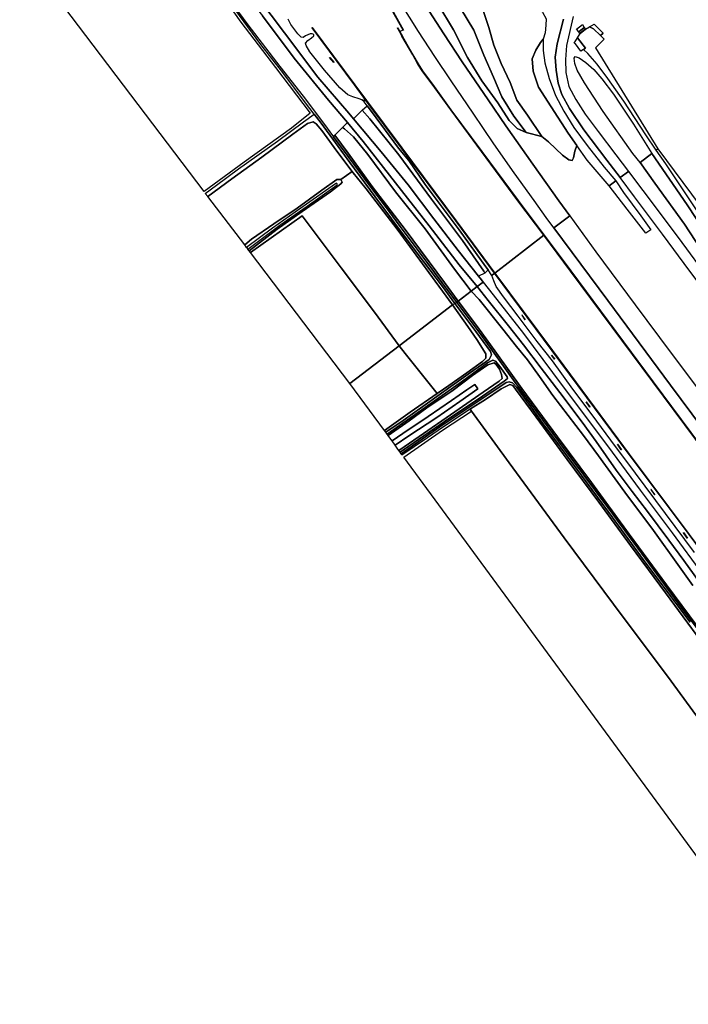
# Model space of a CAD drawing. Extents: x -26035517 to 31750492, y -9237385 to 8160032.
# Tile 271 of 298: x 27892836 to 28150599, y -4426508 to -4046635. Entities that reach past the tile are written whole.
import ezdxf

# ---------------------------------------------------------------- set-up
doc = ezdxf.new("R2010")
doc.units = 0
doc.layers.add('T-25', color=7, linetype='CONTINUOUS')

msp = doc.modelspace()

# ---------------------------------------------------------------- linework, layer by layer
at = {"layer": 'T-25', "color": 9}
for points in [[(28104907, -4122310, 14122), (28100631, -4116486, 14145), (28090670, -4102431, 14141), (28080308, -4087647, 14091), (28073393, -4077513, 14096), (28063440, -4062891, 14190), (28056389, -4052141, 14199), (28050732, -4043351, 14203), (28043798, -4032328, 14207), (28035977, -4019604, 14227), (28029090, -4008483, 14244), (28021828, -3997272, 14260), (28015313, -3987377, 14260), (28007720, -3976308, 14256), (28000207, -3965412, 14248), (27989760, -3950523, 14232), (27980842, -3938246, 14232), (27974259, -3929149, 14248)], [(28098799, -4126986, 14274), (28095818, -4122942, 14302), (28091151, -4116449, 14330), (28083412, -4105706, 14335), (28075649, -4094505, 14310), (28067605, -4082674, 14281), (28059200, -4070241, 14260), (28052900, -4060889, 14219), (28046534, -4051149, 14186), (28039601, -4040172, 14137), (28032394, -4028646, 14067), (28024172, -4015190, 14042), (28016681, -4003425, 13997), (28007576, -3989431, 14075), (27998653, -3976517, 14071), (27988710, -3962189, 14079), (27977721, -3946702, 14091), (27969136, -3934906, 14124)], [(28071511, -4147855, 13838), (28070861, -4146955, 13811), (28069774, -4145603, 13809), (28061840, -4135734, 13791), (28052456, -4123432, 13836), (28042644, -4110355, 13852), (28032172, -4097635, 13857), (28021537, -4084832, 13786), (28019746, -4082676, 13774), (28007815, -4068870, 13745), (27994880, -4051656, 13754), (27979457, -4031137, 13758), (27965683, -4012959, 13778), (27948406, -3990067, 13609), (27935234, -3972231, 13605)], [(27932969, -3974755, 13560), (27934942, -3977180, 13626), (27947881, -3994570, 13725), (27961053, -4012209, 13791), (27973854, -4029040, 13791), (27986383, -4045152, 13778), (27998650, -4061415, 13787), (28011893, -4077670, 13803), (28019173, -4086330, 13783), (28025275, -4093589, 13766), (28037720, -4109610, 13828), (28050758, -4126174, 13828), (28062309, -4141248, 13836), (28069143, -4149553, 13834)], [(28040601, -3978308, 11924), (28044770, -3982751, 11632), (28056892, -3997967, 11582), (28069617, -4013471, 11607), (28081227, -4028560, 11730), (28089443, -4038186, 11825), (28094400, -4043679, 11912), (28095863, -4046357, 12019), (28095718, -4048707, 12159), (28095418, -4051768, 12246), (28094646, -4054180, 12237)], [(27969174, -4032762, 10976), (27980815, -4048586, 10976), (27993163, -4064681, 10976), (28002109, -4076201, 10976), (28009977, -4086613, 10976), (28013819, -4091804, 10976), (28019813, -4099903, 10976), (28027429, -4110215, 10976), (28033832, -4118672, 10976), (28039540, -4126395, 10976), (28046810, -4136222, 10976), (28055676, -4148095, 10976), (28061341, -4155699, 11125), (28060595, -4156182, 11125), (28055819, -4149635, 10976), (28048449, -4139936, 10976), (28039144, -4127429, 10976), (28033276, -4119420, 10976), (28029942, -4114978, 10976), (28020060, -4101724, 10976), (28009053, -4086500, 10976), (28006421, -4083096, 10976), (28003051, -4078738, 10976), (27994280, -4066997, 10976), (27985774, -4056190, 10976), (27974405, -4040635, 10976)], [(27979457, -4031137, 13758), (27994880, -4051656, 13754), (28007815, -4068870, 13745), (28019746, -4082676, 13774), (28021537, -4084832, 13786), (28032172, -4097635, 13857), (28042644, -4110355, 13852), (28052456, -4123432, 13836), (28061840, -4135734, 13791), (28069774, -4145603, 13809), (28070861, -4146955, 13811), (28071511, -4147855, 13838), (28069143, -4149553, 13834), (28062309, -4141248, 13836), (28050758, -4126174, 13828), (28037720, -4109610, 13828), (28025275, -4093589, 13766), (28019173, -4086330, 13783), (28011893, -4077670, 13803), (27998650, -4061415, 13787), (27986383, -4045152, 13778)], [(28050732, -4043351, 14203), (28056389, -4052141, 14199), (28063440, -4062891, 14190), (28073393, -4077513, 14096), (28080308, -4087647, 14091), (28090670, -4102431, 14141), (28100631, -4116486, 14145), (28104907, -4122310, 14122), (28098799, -4126986, 14274), (28095818, -4122942, 14302), (28091151, -4116449, 14330), (28083412, -4105706, 14335), (28075649, -4094505, 14310), (28067605, -4082674, 14281), (28059200, -4070241, 14260), (28052900, -4060889, 14219), (28046534, -4051149, 14186), (28039601, -4040172, 14137)], [(28062738, -4042230, 13482), (28067878, -4050618, 13576), (28071728, -4060341, 13655), (28075464, -4068866, 13733), (28078695, -4076431, 13733), (28083275, -4083914, 13898), (28088122, -4090109, 13942), (28084641, -4088640, 14050), (28081554, -4085566, 14079), (28077123, -4078702, 14071), (28070942, -4070181, 14087), (28065495, -4061166, 14083), (28060059, -4050532, 14071), (28054033, -4040551, 14087)], [(28054033, -4040551, 14087), (28060059, -4050532, 14071), (28065495, -4061166, 14083), (28070942, -4070181, 14087), (28077123, -4078702, 14071), (28081554, -4085566, 14079), (28084641, -4088640, 14050), (28088122, -4090109, 13942), (28094159, -4091728, 12162), (28096702, -4093741, 12130), (28099563, -4096520, 12138), (28102149, -4098931, 12089), (28104594, -4100703, 12110), (28105878, -4100898, 12134), (28106393, -4099885, 12105), (28106874, -4097396, 12081), (28107651, -4095220, 12081)], [(28036153, -4042664, 12835), (28040670, -4050707, 12835), (28039331, -4051181, 12859), (28038538, -4049764, 12835), (28038450, -4049812, 12835), (28039243, -4051229, 12835), (28040202, -4052935, 12835), (28044352, -4060188, 12835), (28046372, -4063751, 12835), (28048314, -4066749, 12835), (28051838, -4071536, 12835), (28058998, -4081425, 12835), (28070933, -4097512, 12835), (28084875, -4116469, 12835), (28094912, -4129819, 12835), (28075953, -4144379, 12835), (28061047, -4124199, 12835), (28040166, -4096112, 12835), (28026551, -4077847, 12835), (28021986, -4071723, 12835), (28005615, -4049690, 12835), (28005535, -4049750, 12835), (28021906, -4071783, 12835), (28026471, -4077907, 12835), (28024772, -4077594, 12835), (28023757, -4077224, 12835), (28021219, -4076397, 12835), (28019287, -4075600, 12835), (28016218, -4072925, 12835), (28010350, -4066059, 12835), (28004754, -4058978, 12835), (28003269, -4056621, 12835), (28002996, -4055697, 12835), (28003872, -4054716, 12835), (28005300, -4053654, 12835), (28006192, -4052910, 12835), (28006192, -4052410, 12835), (28005619, -4052055, 12835), (28004768, -4052096, 12835), (28003070, -4052888, 12835), (28002087, -4053448, 12835), (28001354, -4053368, 12835), (28000001, -4052118, 12835), (27997408, -4048439, 12835), (27996319, -4046455, 12835)], [(28036197, -4042640, 13053), (28040714, -4050683, 13123)], [(28071553, -4043133, 12138), (28073761, -4049583, 12118), (28075683, -4056452, 12110), (28078495, -4063553, 12122), (28081872, -4070856, 12134), (28084532, -4077628, 12147), (28088670, -4083434, 12151), (28094159, -4091728, 12162), (28088122, -4090109, 13942), (28083275, -4083914, 13898), (28078695, -4076431, 13733), (28075464, -4068866, 13733), (28071728, -4060341, 13655), (28067878, -4050618, 13576), (28062738, -4042230, 13482)], [(28095863, -4046357, 12019), (28095718, -4048707, 12159), (28095418, -4051768, 12246), (28094646, -4054180, 12237), (28093565, -4055370, 12196), (28091792, -4058344, 12138), (28090469, -4061757, 12068), (28090750, -4066471, 12072), (28092848, -4072631, 12072), (28097692, -4080297, 12101), (28104286, -4090432, 12085), (28107651, -4095220, 12081), (28106874, -4097396, 12081), (28106393, -4099885, 12105), (28105878, -4100898, 12134), (28104594, -4100703, 12110), (28102149, -4098931, 12089), (28099563, -4096520, 12138), (28096702, -4093741, 12130), (28094159, -4091728, 12162), (28088670, -4083434, 12151), (28084532, -4077628, 12147), (28081872, -4070856, 12134), (28078495, -4063553, 12122), (28075683, -4056452, 12110), (28073761, -4049583, 12118), (28071553, -4043133, 12138)], [(28106233, -4045407, 12126), (28103685, -4056575, 12081), (28103227, -4062049, 12097), (28103355, -4067072, 12097), (28104531, -4072362, 12097), (28107229, -4077384, 12159), (28110877, -4083046, 12188), (28115891, -4089796, 12196), (28122719, -4098709, 12241), (28127509, -4105147, 12227), (28124285, -4107525, 12313), (28119230, -4100860, 12307), (28110288, -4089132, 12254), (28104771, -4080864, 12246), (28101886, -4075543, 12221), (28100397, -4071138, 12221), (28099675, -4066108, 12217), (28099232, -4061078, 12196), (28100070, -4056000, 12188), (28102483, -4046488, 12184)], [(28106233, -4045407, 12126), (28103685, -4056575, 12081), (28103227, -4062049, 12097), (28103355, -4067072, 12097), (28104531, -4072362, 12097), (28107229, -4077384, 12159), (28110877, -4083046, 12188), (28115891, -4089796, 12196), (28122719, -4098709, 12241), (28127509, -4105147, 12227)], [(28102483, -4046488, 12184), (28100070, -4056000, 12188), (28099232, -4061078, 12196), (28099675, -4066108, 12217), (28100397, -4071138, 12221), (28101886, -4075543, 12221), (28104771, -4080864, 12246), (28110288, -4089132, 12254), (28119230, -4100860, 12307), (28124285, -4107525, 12313)], [(28108843, -4051938, 12101), (28108389, -4051372, 12082), (28107533, -4050330, 12048), (28109748, -4048549, 11990), (28110490, -4049682, 12073), (28110865, -4050258, 12118)], [(28112556, -4049367, 11005), (28114069, -4050143, 11005), (28116711, -4052685, 11005), (28117772, -4051819, 11887), (28114351, -4048300, 11887)], [(28005575, -4049720, 13090), (28021946, -4071753, 13123), (28026511, -4077877, 13123), (28040126, -4096142, 13123), (28061007, -4124229, 13098), (28075913, -4144409, 13057)], [(28038494, -4049788, 13008), (28039287, -4051205, 12859), (28040236, -4052894, 13035)], [(28040254, -4052926, 13037), (28044395, -4060163, 13049), (28046415, -4063725, 13049), (28048355, -4066721, 13049), (28051878, -4071507, 13049), (28059038, -4081395, 13049), (28070973, -4097482, 13049), (28084915, -4116439, 13049), (28094952, -4129789, 13045)], [(28107890, -4053620, 11005), (28111030, -4057620, 11005), (28110136, -4058184, 10956), (28109207, -4058766, 11368), (28107063, -4055956, 11396), (28107009, -4055886, 11397), (28106594, -4055650, 11924)], [(28013917, -4063082, 13156), (28012316, -4061202, 13156)], [(28132019, -4101746, 12038), (28129266, -4098299, 12015), (28117725, -4082024, 11969), (28110587, -4071022, 12134), (28107733, -4066115, 12151), (28106827, -4063594, 12097), (28106630, -4061515, 12031), (28106951, -4060873, 11994), (28108508, -4061405, 11965), (28111114, -4063110, 11928), (28114225, -4065855, 11891), (28117263, -4069414, 11887), (28121761, -4075381, 11887), (28129517, -4086964, 11887), (28136568, -4098248, 11886)], [(28021537, -4084832, 13786), (28024860, -4081586, 13914), (28026814, -4079895, 12835)], [(28013819, -4091804, 10976), (28014346, -4091235, 11730), (28017308, -4088204, 13696), (28019173, -4086330, 13783)], [(28132019, -4101746, 12038), (28137762, -4109692, 12161), (28149120, -4125498, 12202), (28161448, -4144451, 12354), (28172661, -4160450, 12383), (28183504, -4174818, 12404), (28187416, -4179869, 12350), (28189062, -4181232, 12330), (28189854, -4180979, 12322), (28190575, -4180453, 12285), (28190839, -4179611, 12260), (28187390, -4174267, 12227), (28178325, -4160543, 12165), (28164823, -4140322, 12104), (28150120, -4118095, 11976), (28136568, -4098248, 11886)], [(28021044, -4105250, 11940), (28016698, -4108310, 11871)], [(28151252, -4143702, 12445), (28140667, -4129383, 12400), (28129864, -4114947, 12363), (28124285, -4107525, 12313), (28127509, -4105147, 12227), (28133037, -4112540, 12260), (28146718, -4130655, 12309), (28159212, -4147669, 12445)], [(28127509, -4105147, 12227), (28133037, -4112540, 12260), (28146718, -4130655, 12309), (28159212, -4147669, 12445), (28171776, -4164489, 12478), (28183283, -4179878, 12519), (28195961, -4196778, 12581), (28209186, -4214468, 12667), (28224383, -4234864, 12712), (28237362, -4252209, 12778), (28253937, -4274485, 12868), (28267236, -4292235, 12942), (28282181, -4312094, 12963), (28296781, -4331820, 13070), (28312305, -4352604, 13172), (28324904, -4369636, 13271), (28338062, -4387109, 13296), (28348281, -4400897, 13309)], [(28345106, -4403463, 13412), (28335984, -4391277, 13382), (28324266, -4375504, 13304), (28312955, -4360299, 13226), (28300265, -4343226, 13152), (28288517, -4327464, 13148), (28275878, -4310113, 13057), (28263983, -4294546, 13008), (28245329, -4269648, 12885), (28234662, -4255553, 12835), (28223309, -4240122, 12798), (28212461, -4225672, 12733), (28201673, -4211140, 12687), (28191649, -4197935, 12638), (28178702, -4180614, 12564), (28173732, -4173877, 12549), (28162492, -4158640, 12515), (28151252, -4143702, 12445), (28140667, -4129383, 12400), (28129864, -4114947, 12363), (28124285, -4107525, 12313)], [(28168054, -4220292, 14196), (28143780, -4187577, 14180), (28119543, -4155032, 14225), (28098799, -4126986, 14274), (28104907, -4122310, 14122), (28114953, -4136170, 14143), (28130176, -4156653, 14180), (28144057, -4175356, 14138), (28157570, -4193459, 14180)], [(28104907, -4122310, 14122), (28114953, -4136170, 14143), (28130176, -4156653, 14180), (28144057, -4175356, 14138), (28157570, -4193459, 14180)], [(28098799, -4126986, 14274), (28119543, -4155032, 14225), (28143780, -4187577, 14180), (28168054, -4220292, 14196), (28193200, -4254097, 14143), (28220961, -4291333, 14233), (28250163, -4330637, 14134), (28275260, -4364582, 14134), (28302616, -4401280, 14180), (28319298, -4423637, 14148)], [(28136138, -4127703, 12411), (28134254, -4129037, 12201)], [(28150972, -4245245, 12835), (28127828, -4214265, 12835), (28098199, -4174269, 12835), (28075953, -4144379, 12835), (28094912, -4129819, 12835), (28105201, -4143622, 12835), (28136924, -4186383, 12835), (28169401, -4230016, 12835)], [(28094977, -4129823, 13045), (28105241, -4143592, 13045), (28136964, -4186353, 13045), (28169441, -4229986, 13033), (28209288, -4283445, 13066), (28249316, -4337289, 13074), (28291355, -4393709, 13082), (28315561, -4426478, 13087)], [(28073409, -4143150, 12835), (28072174, -4144465, 13888), (28069774, -4145603, 13809)], [(28156906, -4266285, 13875), (28148863, -4255329, 13908), (28143088, -4247501, 13982), (28134866, -4236370, 14036), (28128929, -4228723, 14019), (28122807, -4220395, 14007), (28115038, -4209432, 13974), (28109670, -4201895, 13916), (28101074, -4190485, 13888), (28093885, -4181030, 13867), (28087008, -4172048, 13838), (28081250, -4164722, 13818), (28073383, -4154932, 13814), (28069143, -4149553, 13834), (28071511, -4147855, 13838), (28075398, -4152788, 13838), (28087023, -4167755, 13851), (28098191, -4182784, 13867), (28108913, -4197031, 13900), (28119411, -4211098, 13916), (28132022, -4228138, 13859), (28144385, -4244657, 13768), (28156104, -4260505, 13805)], [(28071511, -4147855, 13838), (28075398, -4152788, 13838), (28087023, -4167755, 13851), (28098191, -4182784, 13867), (28108913, -4197031, 13900), (28119411, -4211098, 13916), (28132022, -4228138, 13859), (28144385, -4244657, 13768), (28156104, -4260505, 13805)], [(28153044, -4252142, 12844), (28141840, -4237094, 12844), (28130257, -4221588, 12835), (28120740, -4208815, 12835), (28113524, -4199122, 12835), (28106106, -4189209, 12835), (28098219, -4178193, 12835), (28092397, -4170852, 12835), (28085031, -4160994, 12835), (28079345, -4153531, 12835), (28076548, -4149584, 12835), (28075667, -4147326, 12835), (28074851, -4145281, 12835), (28075873, -4144439, 12835), (28098119, -4174329, 12835), (28127748, -4214325, 12835), (28150892, -4245305, 12835)], [(28237075, -4361128, 13061), (28235052, -4358399, 13071), (28218741, -4336392, 13152), (28202304, -4314442, 13164), (28184249, -4290144, 13161), (28175116, -4277853, 13160), (28150932, -4245275, 13181), (28127788, -4214295, 13156), (28098159, -4174299, 13078), (28075928, -4144429, 13057)], [(28160332, -4289114, 12317), (28142217, -4264724, 12313), (28127859, -4245133, 12387), (28113316, -4225211, 12297), (28100216, -4207576, 12211), (28086482, -4188975, 12132), (28076702, -4175296, 11989), (28069327, -4165128, 11972), (28061843, -4155230, 11939), (28066840, -4151341, 13916), (28069913, -4154584, 13900), (28079148, -4165981, 13801), (28084416, -4172681, 13727), (28088551, -4177897, 14019), (28093248, -4184357, 14155), (28098409, -4191622, 14208), (28110254, -4207098, 14208), (28116043, -4214886, 14073), (28126080, -4228953, 14027), (28131068, -4235439, 14036), (28136515, -4242834, 14027), (28147245, -4257780, 13999), (28152364, -4264949, 13990)], [(28152364, -4264949, 13990), (28147245, -4257780, 13999), (28136515, -4242834, 14027), (28131068, -4235439, 14036), (28126080, -4228953, 14027), (28116043, -4214886, 14073), (28110254, -4207098, 14208), (28098409, -4191622, 14208), (28093248, -4184357, 14155), (28088551, -4177897, 14019), (28084416, -4172681, 13727), (28079148, -4165981, 13801), (28069913, -4154584, 13900), (28066840, -4151341, 13916), (28069143, -4149553, 13834), (28073383, -4154932, 13814), (28081250, -4164722, 13818), (28087008, -4172048, 13838), (28093885, -4181030, 13867), (28101074, -4190485, 13888), (28109670, -4201895, 13916), (28115038, -4209432, 13974), (28122807, -4220395, 14007), (28128929, -4228723, 14019), (28134866, -4236370, 14036), (28143088, -4247501, 13982), (28148863, -4255329, 13908), (28156906, -4266285, 13875)], [(28156906, -4266285, 13875), (28148863, -4255329, 13908), (28143088, -4247501, 13982), (28134866, -4236370, 14036), (28128929, -4228723, 14019), (28122807, -4220395, 14007), (28115038, -4209432, 13974), (28109670, -4201895, 13916), (28101074, -4190485, 13888), (28093885, -4181030, 13867), (28087008, -4172048, 13838), (28081250, -4164722, 13818), (28073383, -4154932, 13814), (28069143, -4149553, 13834)], [(28151267, -4279065, 11125), (28134617, -4256773, 11125), (28121361, -4238699, 11125), (28107673, -4220000, 11125), (28094694, -4202602, 11125), (28084479, -4188560, 11125), (28082795, -4186775, 11125), (28081538, -4186296, 11125), (28080436, -4186576, 11125), (28074093, -4190820, 11125), (28069628, -4193869, 11125), (28054789, -4203763, 11125), (28039936, -4214155, 11125), (28039453, -4213460, 11125), (28042892, -4211204, 11125), (28056453, -4201831, 11125), (28071246, -4191823, 11125), (28079622, -4186104, 11125), (28080908, -4185032, 11125), (28080786, -4184407, 11125), (28077961, -4180419, 11125), (28076325, -4178434, 11125), (28075261, -4178011, 11125), (28073250, -4179026, 11125), (28063498, -4186109, 11125), (28047850, -4197154, 11125), (28034441, -4206542, 11125), (28033965, -4205826, 11125), (28040696, -4201207, 11125), (28053682, -4191961, 11125), (28066673, -4182801, 11125), (28073855, -4177723, 11125), (28074681, -4175995, 11125), (28074366, -4174646, 11125), (28068672, -4166928, 11125), (28060595, -4156182, 11125), (28061341, -4155699, 11125), (28070600, -4168065, 11125), (28083871, -4186622, 11125), (28100523, -4209251, 11125), (28119752, -4234998, 11125), (28134295, -4254848, 11125), (28148158, -4273640, 11125), (28163300, -4293785, 11125)], [(28163300, -4293785, 11125), (28148158, -4273640, 11125), (28134295, -4254848, 11125), (28119752, -4234998, 11125), (28100523, -4209251, 11125), (28083871, -4186622, 11125), (28070600, -4168065, 11125), (28061341, -4155699, 11125), (28061843, -4155230, 11939), (28069327, -4165128, 11972), (28076702, -4175296, 11989), (28086482, -4188975, 12132), (28100216, -4207576, 12211), (28113316, -4225211, 12297), (28127859, -4245133, 12387), (28142217, -4264724, 12313), (28160332, -4289114, 12317)], [(28087681, -4162396, 13135), (28086494, -4160648, 13135)], [(28099057, -4177611, 13123), (28097896, -4176085, 13123)], [(28037531, -4210775, 12215), (28042853, -4207187, 12223), (28053715, -4200078, 12161), (28062584, -4193897, 12161), (28069470, -4189068, 12248), (28068298, -4187414, 12280), (28065241, -4189435, 12252), (28059321, -4193536, 12211), (28050329, -4199673, 12223), (28040518, -4206303, 12223), (28036445, -4209072, 12223)], [(28155458, -4286258, 12268), (28141813, -4267695, 12260), (28128297, -4249478, 12305), (28116060, -4232769, 12313), (28103848, -4216359, 12305), (28091931, -4200032, 12223), (28083921, -4189128, 12223), (28082952, -4187830, 12223), (28081769, -4187364, 12198), (28078494, -4189078, 12182), (28072357, -4193229, 12157), (28066663, -4196789, 12157), (28066498, -4196898, 12156), (28056224, -4203670, 12104), (28050098, -4207894, 12104), (28040200, -4214642, 12059), (28039936, -4214155, 11125), (28054789, -4203763, 11125), (28069628, -4193869, 11125), (28074093, -4190820, 11125), (28080436, -4186576, 11125), (28081538, -4186296, 11125), (28082795, -4186775, 11125), (28084479, -4188560, 11125), (28094694, -4202602, 11125), (28107673, -4220000, 11125), (28121361, -4238699, 11125), (28134617, -4256773, 11125), (28151267, -4279065, 11125)], [(28165643, -4331430, 12087), (28144018, -4301846, 12108), (28121703, -4272090, 12169), (28102785, -4246538, 12161), (28081549, -4217665, 12112), (28067072, -4197712, 12083), (28066498, -4196898, 12156), (28066663, -4196789, 12157), (28072357, -4193229, 12157), (28078494, -4189078, 12182), (28081769, -4187364, 12198), (28082952, -4187830, 12223), (28083921, -4189128, 12223), (28091931, -4200032, 12223), (28103848, -4216359, 12305), (28116060, -4232769, 12313), (28128297, -4249478, 12305), (28141813, -4267695, 12260), (28155458, -4286258, 12268)], [(28066498, -4196898, 12156), (28067072, -4197712, 12083)], [(28112614, -4196043, 13123), (28111265, -4194114, 13123)], [(28124743, -4212581, 13127), (28123287, -4210398, 13127)], [(28137654, -4229864, 13148), (28136227, -4227873, 13148)], [(28150234, -4246643, 13168), (28148765, -4244550, 13168)]]:
    msp.add_polyline3d(points, dxfattribs=at)
for points in [[(27963939, -4112911, 11673), (27892836, -4019089, 11603), (27927751, -3980652, 11805), (27932018, -3985716, 11788), (27940357, -3996708, 11788), (27952441, -4012530, 11768), (27965450, -4029702, 11718), (27978140, -4047548, 11718), (27991450, -4065085, 11710), (28004761, -4082639, 11722), (27997608, -4088505, 11689), (27979340, -4101646, 11665)], [(28040670, -4050707, 12835), (28036153, -4042664, 12835), (28036241, -4042616, 13053), (28040758, -4050659, 13123)], [(28110490, -4049682, 12073), (28108389, -4051372, 12082), (28107533, -4050330, 12048), (28109748, -4048549, 11990)], [(28118133, -4054086, 11005), (28114780, -4057437, 10799), (28138894, -4096425, 10908), (28138229, -4096910, 10957), (28134271, -4091052, 11005), (28125702, -4078091, 11005), (28119635, -4069267, 11005), (28115462, -4063848, 11005), (28111840, -4059671, 11005), (28110136, -4058184, 10956), (28111030, -4057620, 11005), (28107890, -4053620, 11005), (28108919, -4052004, 11005), (28110923, -4050340, 11005), (28112556, -4049367, 11005), (28114069, -4050143, 11005), (28116711, -4052685, 11005)], [(28112556, -4049367, 11005), (28114351, -4048300, 11887), (28117772, -4051819, 11887), (28116711, -4052685, 11005), (28114069, -4050143, 11005)], [(28075953, -4144379, 12835), (28075873, -4144439, 12835), (28060967, -4124259, 13098), (28040086, -4096172, 13123), (28026471, -4077907, 12835), (28021906, -4071783, 12835), (28005535, -4049750, 12835), (28005615, -4049690, 12835), (28021986, -4071723, 12835), (28026551, -4077847, 12835), (28040166, -4096112, 12835), (28061047, -4124199, 12835)], [(28039331, -4051181, 12859), (28040288, -4052885, 13037), (28040202, -4052935, 12835), (28039243, -4051229, 12835), (28038450, -4049812, 12835), (28038538, -4049764, 12835)], [(28040202, -4052935, 12835), (28040288, -4052885, 13037), (28044438, -4060138, 13049), (28046458, -4063699, 13049), (28048396, -4066693, 13049), (28051918, -4071478, 13049), (28059078, -4081365, 13049), (28071013, -4097452, 13049), (28084955, -4116409, 13049), (28094992, -4129759, 13045), (28094912, -4129819, 12835), (28084875, -4116469, 12835), (28070933, -4097512, 12835), (28058998, -4081425, 12835), (28051838, -4071536, 12835), (28048314, -4066749, 12835), (28046372, -4063751, 12835), (28044352, -4060188, 12835)], [(28108389, -4051372, 12082), (28110490, -4049682, 12073), (28110865, -4050258, 12118), (28108843, -4051938, 12101)], [(28107651, -4095220, 12081), (28104286, -4090432, 12085), (28097692, -4080297, 12101), (28092848, -4072631, 12072), (28090750, -4066471, 12072), (28090469, -4061757, 12068), (28091792, -4058344, 12138), (28093565, -4055370, 12196), (28094646, -4054180, 12237), (28094687, -4058488, 12311), (28095301, -4063219, 12377), (28096931, -4069278, 12340), (28099441, -4075871, 12349), (28102661, -4081927, 12336), (28106500, -4088266, 12324), (28111651, -4095162, 12287), (28118219, -4103530, 12291), (28122692, -4108824, 12301), (28120068, -4110727, 12108), (28111550, -4100768, 12077)], [(28107890, -4053620, 11005), (28111030, -4057620, 11005), (28110136, -4058184, 10956), (28109207, -4058766, 11368), (28107063, -4055956, 11396), (28107009, -4055886, 11397), (28106594, -4055650, 11924)], [(28012354, -4061170, 12835), (28013955, -4063050, 12835), (28013879, -4063114, 12835), (28012278, -4061234, 12835)], [(28106951, -4060873, 11994), (28108508, -4061405, 11965), (28111114, -4063110, 11928), (28114225, -4065855, 11891), (28117263, -4069414, 11887), (28121761, -4075381, 11887), (28129517, -4086964, 11887), (28136568, -4098248, 11886), (28132019, -4101746, 12038), (28129266, -4098299, 12015), (28117725, -4082024, 11969), (28110587, -4071022, 12134), (28107733, -4066115, 12151), (28106827, -4063594, 12097), (28106630, -4061515, 12031)], [(28026814, -4079895, 12835), (28025623, -4078325, 12835), (28024772, -4077594, 12835), (28026471, -4077907, 12835), (28040086, -4096172, 13123), (28060967, -4124259, 13098), (28075873, -4144439, 12835), (28074851, -4145281, 12835), (28073409, -4143150, 12835), (28072604, -4141959, 12835), (28062215, -4127656, 12835), (28049216, -4110247, 12835), (28042851, -4100964, 12835), (28038870, -4096203, 12835), (28028435, -4082032, 12835)], [(27964398, -4113646, 11137), (27968720, -4110459, 11137), (27977229, -4104189, 11137), (27992177, -4093562, 11137), (28002311, -4086101, 11145), (28006421, -4083096, 10976), (28009053, -4086500, 10976), (28020060, -4101724, 10976), (28029942, -4114978, 10976), (28033276, -4119420, 10976), (28039144, -4127429, 10976), (28048449, -4139936, 10976), (28055819, -4149635, 10976), (28060595, -4156182, 11125), (28059697, -4156707, 11980), (28050584, -4144116, 11899), (28038329, -4127514, 11875), (28026358, -4111842, 11842), (28021422, -4105756, 11932), (28021044, -4105250, 11940), (28015097, -4097301, 12068), (28009268, -4089382, 12155), (28007183, -4086841, 12192), (28005988, -4086000, 12200), (28003845, -4086726, 12237), (27998127, -4090799, 12278), (27986192, -4099623, 12353), (27974681, -4107995, 12283), (27965358, -4114807, 12266)], [(28072174, -4144465, 13888), (28069774, -4145603, 13809), (28061840, -4135734, 13791), (28052456, -4123432, 13836), (28042644, -4110355, 13852), (28032172, -4097635, 13857), (28021537, -4084832, 13786), (28024860, -4081586, 13914), (28027865, -4084894, 13923), (28038976, -4098734, 13914), (28051584, -4115879, 13898), (28063517, -4131763, 13885), (28071723, -4143597, 13873)], [(28072174, -4144465, 13888), (28071723, -4143597, 13873), (28063517, -4131763, 13885), (28051584, -4115879, 13898), (28038976, -4098734, 13914), (28027865, -4084894, 13923), (28024860, -4081586, 13914), (28026814, -4079895, 12835), (28028435, -4082032, 12835), (28038870, -4096203, 12835), (28042851, -4100964, 12835), (28049216, -4110247, 12835), (28062215, -4127656, 12835), (28072604, -4141959, 12835), (28073409, -4143150, 12835)], [(27979583, -4133503, 12105), (27965358, -4114807, 12266), (27974681, -4107995, 12283), (27986192, -4099623, 12353), (27998127, -4090799, 12278), (28003845, -4086726, 12237), (28005988, -4086000, 12200), (28007183, -4086841, 12192), (28009268, -4089382, 12155), (28015097, -4097301, 12068), (28021044, -4105250, 11940), (28016698, -4108310, 11871), (28015142, -4108304, 11883), (28009296, -4112363, 11928), (27999750, -4119293, 11986), (27990857, -4125375, 12060), (27982174, -4131317, 12130)], [(28017308, -4088204, 13696), (28019173, -4086330, 13783), (28025275, -4093589, 13766), (28037720, -4109610, 13828), (28050758, -4126174, 13828), (28062309, -4141248, 13836), (28069143, -4149553, 13834), (28066840, -4151341, 13916), (28060417, -4142909, 13910), (28049146, -4127353, 13848), (28037762, -4113005, 13943), (28027006, -4098627, 13828), (28021553, -4091864, 13737), (28018075, -4088788, 13688)], [(28014346, -4091235, 11730), (28017308, -4088204, 13696), (28018075, -4088788, 13688), (28021553, -4091864, 13737), (28027006, -4098627, 13828), (28037762, -4113005, 13943), (28049146, -4127353, 13848), (28060417, -4142909, 13910), (28066840, -4151341, 13916), (28061843, -4155230, 11939), (28056635, -4147972, 11809), (28041446, -4127606, 11801), (28028773, -4110949, 11755), (28019452, -4098170, 11747)], [(28013819, -4091804, 10976), (28014346, -4091235, 11730), (28019452, -4098170, 11747), (28028773, -4110949, 11755), (28041446, -4127606, 11801), (28056635, -4147972, 11809), (28061843, -4155230, 11939), (28061341, -4155699, 11125), (28055676, -4148095, 10976), (28046810, -4136222, 10976), (28039540, -4126395, 10976), (28033832, -4118672, 10976), (28027429, -4110215, 10976), (28019813, -4099903, 10976)], [(28132019, -4101746, 12038), (28136568, -4098248, 11886), (28150120, -4118095, 11976), (28164823, -4140322, 12104), (28178325, -4160543, 12165), (28187390, -4174267, 12227), (28190839, -4179611, 12260), (28190575, -4180453, 12285), (28189854, -4180979, 12322), (28189062, -4181232, 12330), (28187416, -4179869, 12350), (28183504, -4174818, 12404), (28172661, -4160450, 12383), (28161448, -4144451, 12354), (28149120, -4125498, 12202), (28137762, -4109692, 12161)], [(28354539, -4396028, 10957), (28340459, -4377313, 10957), (28325670, -4357354, 10957), (28309830, -4336517, 10957), (28292565, -4314236, 10957), (28276186, -4292683, 10957), (28262411, -4274227, 10957), (28246244, -4253029, 10957), (28231186, -4233079, 10957), (28216168, -4213207, 10957), (28202338, -4192560, 10957), (28189023, -4172764, 10957), (28177459, -4155169, 10957), (28164090, -4135428, 10957), (28152470, -4118018, 10957), (28141932, -4102291, 10957), (28138229, -4096910, 10957), (28138894, -4096425, 10908), (28358713, -4392730, 10891)], [(27981790, -4136490, 11656), (27981260, -4135870, 11673), (27992092, -4127440, 11652), (28001769, -4120579, 11673), (28012606, -4113100, 11735), (28016698, -4109997, 11838), (28017142, -4109270, 11850), (28016698, -4108310, 11871), (28021044, -4105250, 11940), (28021422, -4105756, 11932), (28026358, -4111842, 11842), (28038329, -4127514, 11875), (28050584, -4144116, 11899), (28059697, -4156707, 11980), (28039175, -4172520, 11882), (28029671, -4159423, 11768), (28016824, -4142345, 11710), (28001694, -4122252, 11681)], [(27980836, -4135181, 11244), (27993144, -4125910, 11232), (28003712, -4118522, 11220), (28015252, -4110325, 11298), (28015279, -4109943, 11298), (28014945, -4109726, 11298), (28013332, -4110914, 11298), (28003445, -4117847, 11294), (27990344, -4127116, 11224), (27980263, -4134571, 11174), (27979583, -4133503, 12105), (27982174, -4131317, 12130), (27990857, -4125375, 12060), (27999750, -4119293, 11986), (28009296, -4112363, 11928), (28015142, -4108304, 11883), (28016698, -4108310, 11871), (28017142, -4109270, 11850), (28016698, -4109997, 11838), (28012606, -4113100, 11735), (28001769, -4120579, 11673), (27992092, -4127440, 11652), (27981260, -4135870, 11673)], [(27980836, -4135181, 11244), (27993144, -4125910, 11232), (28003712, -4118522, 11220), (28015252, -4110325, 11298), (28015279, -4109943, 11298), (28014945, -4109726, 11298), (28013332, -4110914, 11298), (28003445, -4117847, 11294), (27990344, -4127116, 11224), (27980263, -4134571, 11174)], [(28136138, -4127703, 12411), (28134254, -4129037, 12201), (28127018, -4119700, 12165), (28120068, -4110727, 12108), (28122692, -4108824, 12301), (28125644, -4113337, 12400), (28132348, -4122279, 12383)], [(27981790, -4136490, 11656), (28001694, -4122252, 11681), (28016824, -4142345, 11710), (28029671, -4159423, 11768), (28039175, -4172520, 11882), (28020066, -4187045, 12100)], [(28315521, -4426508, 12690), (28291315, -4393739, 12835), (28249276, -4337319, 12835), (28209248, -4283475, 12835), (28169401, -4230016, 12835), (28136924, -4186383, 12835), (28105201, -4143622, 12835), (28094912, -4129819, 12835), (28094992, -4129759, 13045), (28105281, -4143562, 13045), (28137004, -4186323, 13045), (28169481, -4229956, 13033), (28209328, -4283415, 13066), (28249356, -4337259, 13074), (28291395, -4393679, 13082), (28315601, -4426448, 13087)], [(28235012, -4358429, 12835), (28218701, -4336422, 13152), (28202264, -4314472, 13164), (28184209, -4290174, 12835), (28175076, -4277883, 12835), (28150892, -4245305, 12835), (28127748, -4214325, 12835), (28098119, -4174329, 12835), (28075873, -4144439, 12835), (28075953, -4144379, 12835), (28098199, -4174269, 12835), (28127828, -4214265, 12835), (28150972, -4245245, 12835), (28175156, -4277823, 12835), (28184289, -4290114, 12835), (28202344, -4314412, 12835), (28218781, -4336362, 12835), (28235092, -4358369, 12835), (28237115, -4361098, 12835), (28237035, -4361158, 12835)], [(28033965, -4205826, 11125), (28033441, -4205118, 12017), (28043338, -4198118, 11997), (28053843, -4190853, 11997), (28058244, -4187812, 11972), (28065232, -4182894, 11976), (28071295, -4178503, 11968), (28072498, -4177264, 11964), (28072506, -4175556, 11964), (28069057, -4170045, 11923), (28065659, -4164997, 11931), (28059697, -4156707, 11980), (28060595, -4156182, 11125), (28068672, -4166928, 11125), (28074366, -4174646, 11125), (28074681, -4175995, 11125), (28073855, -4177723, 11125), (28066673, -4182801, 11125), (28053682, -4191961, 11125), (28040696, -4201207, 11125)], [(28053843, -4190853, 11997), (28041496, -4175460, 11931), (28039175, -4172520, 11882), (28059697, -4156707, 11980), (28065659, -4164997, 11931), (28069057, -4170045, 11923), (28072506, -4175556, 11964), (28072498, -4177264, 11964), (28071295, -4178503, 11968), (28065232, -4182894, 11976), (28058244, -4187812, 11972)], [(28086445, -4160664, 12835), (28087644, -4162429, 12835), (28087726, -4162373, 12835), (28086527, -4160608, 12835)], [(28053843, -4190853, 11997), (28043338, -4198118, 11997), (28033441, -4205118, 12017), (28020066, -4187045, 12100), (28039175, -4172520, 11882), (28041496, -4175460, 11931)], [(28039453, -4213460, 11125), (28038968, -4212890, 12264), (28046883, -4207444, 12264), (28060546, -4197868, 12243), (28071573, -4190344, 12264), (28077698, -4186156, 12338), (28078836, -4185124, 12396), (28078550, -4183559, 12449), (28077756, -4181412, 12416), (28076586, -4179697, 12420), (28075747, -4179007, 12400), (28073301, -4179822, 12391), (28067422, -4183939, 12359), (28059486, -4189923, 12132), (28049844, -4196428, 12174), (28042951, -4201340, 12186), (28034887, -4207116, 12083), (28034441, -4206542, 11125), (28047850, -4197154, 11125), (28063498, -4186109, 11125), (28073250, -4179026, 11125), (28075261, -4178011, 11125), (28076325, -4178434, 11125), (28077961, -4180419, 11125), (28080786, -4184407, 11125), (28080908, -4185032, 11125), (28079622, -4186104, 11125), (28071246, -4191823, 11125), (28056453, -4201831, 11125), (28042892, -4211204, 11125)], [(28099031, -4177659, 12835), (28097841, -4176095, 12835), (28097921, -4176035, 12835), (28099111, -4177599, 12835)], [(28037531, -4210775, 12215), (28042853, -4207187, 12223), (28053715, -4200078, 12161), (28062584, -4193897, 12161), (28069470, -4189068, 12248), (28068298, -4187414, 12280), (28065241, -4189435, 12252), (28059321, -4193536, 12211), (28050329, -4199673, 12223), (28040518, -4206303, 12223), (28036445, -4209072, 12223), (28035488, -4207937, 12161), (28034887, -4207116, 12083), (28042951, -4201340, 12186), (28049844, -4196428, 12174), (28059486, -4189923, 12132), (28067422, -4183939, 12359), (28073301, -4179822, 12391), (28075747, -4179007, 12400), (28076586, -4179697, 12420), (28077756, -4181412, 12416), (28078550, -4183559, 12449), (28078836, -4185124, 12396), (28077698, -4186156, 12338), (28071573, -4190344, 12264), (28060546, -4197868, 12243), (28046883, -4207444, 12264), (28038968, -4212890, 12264), (28038360, -4211968, 12276)], [(28037531, -4210775, 12215), (28036445, -4209072, 12223), (28040518, -4206303, 12223), (28050329, -4199673, 12223), (28059321, -4193536, 12211), (28065241, -4189435, 12252), (28068298, -4187414, 12280), (28069470, -4189068, 12248), (28062584, -4193897, 12161), (28053715, -4200078, 12161), (28042853, -4207187, 12223)], [(28112584, -4196088, 12835), (28111206, -4194117, 12835), (28111288, -4194059, 12835), (28112666, -4196030, 12835)], [(28177288, -4401255, 12285), (28040870, -4215457, 12059), (28055850, -4205017, 12046), (28067072, -4197712, 12083), (28081549, -4217665, 12112), (28102785, -4246538, 12161), (28121703, -4272090, 12169), (28144018, -4301846, 12108), (28165643, -4331430, 12087), (28188092, -4361988, 12104), (28199604, -4377714, 12206), (28203025, -4382726, 12317), (28190539, -4391709, 12301)], [(28124701, -4212609, 12835), (28123245, -4210426, 12835), (28123329, -4210370, 12835), (28124785, -4212553, 12835)], [(28136186, -4227902, 12835), (28137613, -4229893, 12835), (28137695, -4229835, 12835), (28136268, -4227844, 12835)], [(28150193, -4246672, 12835), (28148724, -4244579, 12835), (28148806, -4244521, 12835), (28150275, -4246614, 12835)]]:
    msp.add_polyline3d(points, close=True, dxfattribs=at)

doc.saveas('drawing.dxf')
